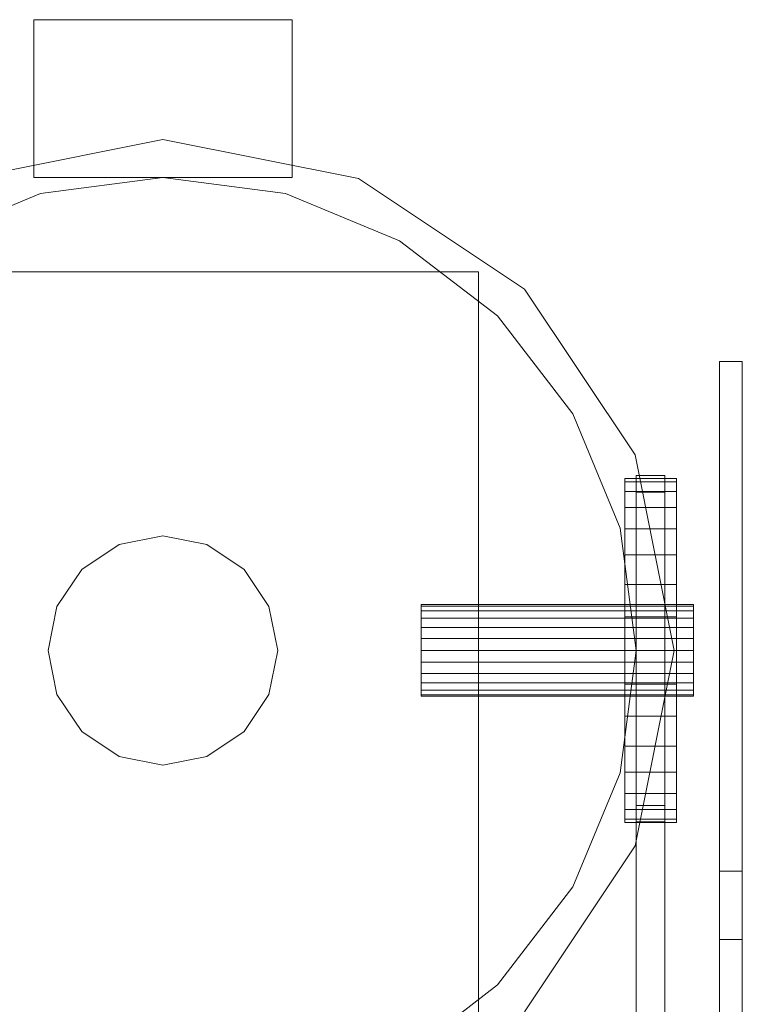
# Model space of a CAD drawing. Header units: millimetres. Extents: x -1970 to 61924, y -58230 to 6847.
# Tile 889 of 925: x 61666 to 61918, y 699 to 1042. Entities that reach past the tile are written whole.
import ezdxf

# ---------------------------------------------------------------- set-up
doc = ezdxf.new("R2010")
doc.units = ezdxf.units.MM
doc.layers.add('lateral_C04', color=7, linetype='Continuous', lineweight=0)

msp = doc.modelspace()

# ---------------------------------------------------------------- linework, layer by layer
at = {"layer": 'lateral_C04'}
for p, q in [((61761.134, 1042.5), (61671.134, 1042.5)), ((61671.134, 1042.5), (61671.134, 987.5)), ((61761.134, 987.5), (61761.134, 1042.5)), ((61716.134, 1000.7), (61647.94, 987.135)), ((61784.328, 987.135), (61716.134, 1000.7)), ((61671.134, 987.5), (61761.134, 987.5)), ((61716.134, 987.5), (61673.429, 981.878)), ((61758.839, 981.878), (61716.134, 987.5)), ((61842.14, 948.506), (61784.328, 987.135)), ((61673.429, 981.878), (61633.634, 965.394)), ((61798.634, 965.394), (61758.839, 981.878)), ((61832.806, 939.173), (61798.634, 965.394)), ((61826.134, 954.5), (61606.134, 954.5)), ((61826.134, 690.5), (61826.134, 954.5)), ((61880.769, 890.694), (61842.14, 948.506)), ((61859.028, 905), (61832.806, 939.173)), ((61910.134, 923.259), (61910.134, 721.741)), ((61918.134, 923.259), (61910.134, 923.259)), ((61910.134, 600.759), (61910.134, 923.259)), ((61918.134, 721.741), (61918.134, 923.259)), ((61918.134, 923.259), (61918.134, 600.759)), ((61875.512, 865.205), (61859.028, 905)), ((61894.334, 822.5), (61880.769, 890.694)), ((61881.134, 883.537), (61881.134, 877.724)), ((61891.134, 883.537), (61881.134, 883.537)), ((61881.134, 599.791), (61881.134, 883.537)), ((61891.134, 877.724), (61891.134, 883.537)), ((61891.134, 883.537), (61891.134, 599.791)), ((61877.134, 881.347), (61877.134, 882.5)), ((61895.134, 882.5), (61877.134, 882.5)), ((61877.134, 877.933), (61877.134, 881.347)), ((61895.134, 881.347), (61877.134, 881.347)), ((61895.134, 881.347), (61895.134, 882.5)), ((61895.134, 877.933), (61895.134, 881.347)), ((61877.134, 872.388), (61877.134, 877.933)), ((61895.134, 877.933), (61877.134, 877.933)), ((61881.134, 877.724), (61891.134, 877.724)), ((61881.134, 593.978), (61881.134, 877.724)), ((61891.134, 593.978), (61891.134, 877.724)), ((61895.134, 872.388), (61895.134, 877.933)), ((61877.134, 864.926), (61877.134, 872.388)), ((61895.134, 872.388), (61877.134, 872.388)), ((61895.134, 864.926), (61895.134, 872.388)), ((61716.134, 862.5), (61700.827, 859.455)), ((61731.441, 859.455), (61716.134, 862.5)), ((61881.134, 822.5), (61875.512, 865.205)), ((61877.134, 855.834), (61877.134, 864.926)), ((61895.134, 864.926), (61877.134, 864.926)), ((61895.134, 855.834), (61895.134, 864.926)), ((61700.827, 859.455), (61687.85, 850.784)), ((61744.418, 850.784), (61731.441, 859.455)), ((61877.134, 845.461), (61877.134, 855.834)), ((61895.134, 855.834), (61877.134, 855.834)), ((61895.134, 845.461), (61895.134, 855.834)), ((61687.85, 850.784), (61679.179, 837.807)), ((61753.089, 837.807), (61744.418, 850.784)), ((61877.134, 834.205), (61877.134, 845.461)), ((61895.134, 845.461), (61877.134, 845.461)), ((61895.134, 834.205), (61895.134, 845.461)), ((61806.134, 837.955), (61806.134, 838.5)), ((61901.134, 838.5), (61806.134, 838.5)), ((61806.134, 836.356), (61806.134, 837.955)), ((61901.134, 837.955), (61806.134, 837.955)), ((61901.134, 837.955), (61901.134, 838.5)), ((61901.134, 836.356), (61901.134, 837.955)), ((61679.179, 837.807), (61676.134, 822.5)), ((61756.134, 822.5), (61753.089, 837.807)), ((61806.134, 833.814), (61806.134, 836.356)), ((61901.134, 836.356), (61806.134, 836.356)), ((61901.134, 833.814), (61901.134, 836.356)), ((61806.134, 830.5), (61806.134, 833.814)), ((61901.134, 833.814), (61806.134, 833.814)), ((61877.134, 822.5), (61877.134, 834.205)), ((61895.134, 834.205), (61877.134, 834.205)), ((61895.134, 822.5), (61895.134, 834.205)), ((61901.134, 830.5), (61901.134, 833.814)), ((61806.134, 826.641), (61806.134, 830.5)), ((61901.134, 830.5), (61806.134, 830.5)), ((61901.134, 826.641), (61901.134, 830.5)), ((61806.134, 822.5), (61806.134, 826.641)), ((61901.134, 826.641), (61806.134, 826.641)), ((61901.134, 822.5), (61901.134, 826.641)), ((61676.134, 822.5), (61679.179, 807.193)), ((61753.089, 807.193), (61756.134, 822.5)), ((61806.134, 822.5), (61806.134, 818.359)), ((61806.134, 822.5), (61901.134, 822.5)), ((61875.512, 779.795), (61881.134, 822.5)), ((61877.134, 822.5), (61877.134, 810.795)), ((61877.134, 822.5), (61895.134, 822.5)), ((61880.769, 754.306), (61894.334, 822.5)), ((61895.134, 810.795), (61895.134, 822.5)), ((61901.134, 818.359), (61901.134, 822.5)), ((61806.134, 818.359), (61806.134, 814.5)), ((61901.134, 818.359), (61806.134, 818.359)), ((61901.134, 818.359), (61901.134, 814.5)), ((61806.134, 814.5), (61806.134, 811.186)), ((61901.134, 814.5), (61806.134, 814.5)), ((61901.134, 814.5), (61901.134, 811.186)), ((61806.134, 811.186), (61806.134, 808.644)), ((61901.134, 811.186), (61806.134, 811.186)), ((61877.134, 810.795), (61877.134, 799.539)), ((61895.134, 810.795), (61877.134, 810.795)), ((61895.134, 810.795), (61895.134, 799.539)), ((61901.134, 811.186), (61901.134, 808.644)), ((61679.179, 807.193), (61687.85, 794.216)), ((61744.418, 794.216), (61753.089, 807.193)), ((61806.134, 808.644), (61806.134, 807.045)), ((61901.134, 808.644), (61806.134, 808.644)), ((61806.134, 807.045), (61806.134, 806.5)), ((61901.134, 807.045), (61806.134, 807.045)), ((61901.134, 808.644), (61901.134, 807.045)), ((61901.134, 807.045), (61901.134, 806.5)), ((61901.134, 806.5), (61806.134, 806.5)), ((61877.134, 799.539), (61877.134, 789.166)), ((61895.134, 799.539), (61877.134, 799.539)), ((61895.134, 799.539), (61895.134, 789.166)), ((61687.85, 794.216), (61700.827, 785.545)), ((61731.441, 785.545), (61744.418, 794.216)), ((61877.134, 789.166), (61877.134, 780.074)), ((61895.134, 789.166), (61877.134, 789.166)), ((61895.134, 789.166), (61895.134, 780.074)), ((61700.827, 785.545), (61716.134, 782.5)), ((61716.134, 782.5), (61731.441, 785.545)), ((61859.028, 740), (61875.512, 779.795)), ((61877.134, 780.074), (61877.134, 772.612)), ((61895.134, 780.074), (61877.134, 780.074)), ((61895.134, 780.074), (61895.134, 772.612)), ((61877.134, 772.612), (61877.134, 767.067)), ((61895.134, 772.612), (61877.134, 772.612)), ((61895.134, 772.612), (61895.134, 767.067)), ((61877.134, 767.067), (61877.134, 763.653)), ((61895.134, 767.067), (61877.134, 767.067)), ((61881.134, 768.395), (61881.134, 762.7)), ((61891.134, 768.395), (61881.134, 768.395)), ((61881.134, 407.927), (61881.134, 768.395)), ((61891.134, 762.7), (61891.134, 768.395)), ((61891.134, 768.395), (61891.134, 407.927)), ((61895.134, 767.067), (61895.134, 763.653)), ((61877.134, 763.653), (61877.134, 762.5)), ((61895.134, 763.653), (61877.134, 763.653)), ((61895.134, 762.5), (61877.134, 762.5)), ((61881.134, 762.7), (61891.134, 762.7)), ((61881.134, 402.232), (61881.134, 762.7)), ((61891.134, 402.232), (61891.134, 762.7)), ((61895.134, 763.653), (61895.134, 762.5)), ((61842.14, 696.494), (61880.769, 754.306)), ((61918.134, 745.5), (61910.134, 745.5)), ((61910.134, 745.5), (61910.134, 620.5)), ((61918.134, 620.5), (61918.134, 745.5)), ((61832.806, 705.827), (61859.028, 740)), ((61910.134, 721.741), (61918.134, 721.741)), ((61910.134, 399.241), (61910.134, 721.741)), ((61918.134, 399.241), (61918.134, 721.741)), ((61798.634, 679.606), (61832.806, 705.827))]:
    msp.add_line(p, q, dxfattribs=at)

doc.saveas('drawing.dxf')
